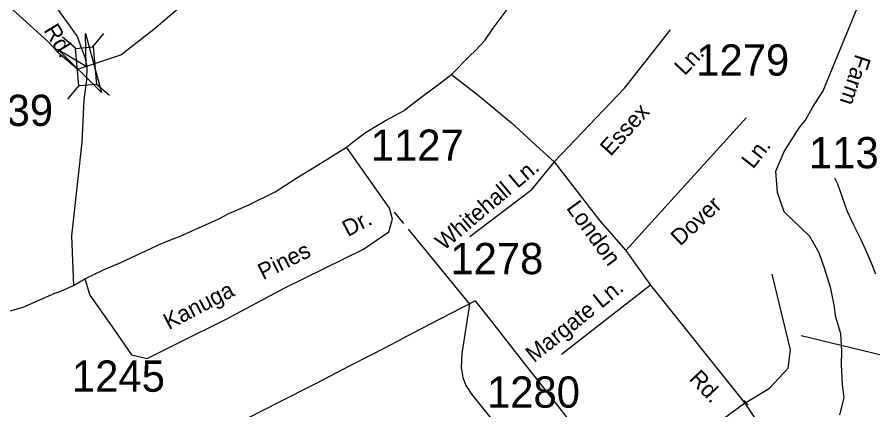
# Model space of a CAD drawing. Extents: x 884530 to 1028605, y 526725 to 653634.
# Drawn here: x 959170 to 962593, y 574255 to 575826 of the extents above; entities that cross this region are included whole.
import ezdxf

# ---------------------------------------------------------------- set-up
doc = ezdxf.new("R2010")
doc.units = 0
for name, color, linetype in [('Exist Boundary Political City Limit New', 7, 'Continuous'), ('Exist Hydrographic Creek Single Shore', 7, 'Continuous'), ('Exist Road Non-System Type 51', 7, 'Continuous'), ('Exist Road Secondary Structure Standard Bridge Attributed CELL', 7, 'Continuous'), ('Exist Road Secondary Structure Standard Bridge CELL', 7, 'Continuous'), ('Exist Road Secondary Type 41 Attributed', 7, 'Continuous'), ('Exist Road Secondary Type 51 Attributed', 7, 'Continuous'), ('Exist Road Secondary Type 51 Label', 7, 'Continuous'), ('Exist Road Secondary Type 51 Number Label', 7, 'Continuous'), ('Map Preparation Boundary City Limit Buffer Line', 7, 'Continuous')]:
    doc.layers.add(name, color=color, linetype=linetype)

msp = doc.modelspace()

# ---------------------------------------------------------------- linework, layer by layer
at = {"layer": 'Exist Boundary Political City Limit New'}
msp.add_lwpolyline([(961426.6, 574152.7), (961331.4, 574274.2), (961242.3, 574387.8), (961201.7, 574439.7), (961059.6, 574621.1), (961013.1, 574679.8), (961004.1, 574691), (960949.4, 574663.4), (960781.2, 574576.1), (960639.4, 574502.6), (960584.7, 574474.4), (960501.6, 574431.4), (960363.3, 574360.1), (960318.9, 574337.3), (960258.8, 574306.3), (960224.2, 574288.8), (960085.6, 574218.2)], dxfattribs=at)
at = {"layer": 'Exist Hydrographic Creek Single Shore'}
msp.add_lwpolyline([(958977.5, 576015.4), (959293, 575728.8), (959335.2, 575685.1), (959413.1, 575618.2), (959585.1, 575674.8), (959717.4, 575777.9), (959967.7, 575992.9), (960039.8, 576027), (960118.1, 576076.5), (960196.1, 576164.2), (960240.7, 576470.6), (960162.2, 576977.9), (960119.3, 577256.6), (960207, 577531.8), (960463.2, 577676.8), (960778.6, 577819.5), (961004.4, 577931.2), (961096.6, 578023.4), (961134.8, 578093.1), (961152.8, 578225.7), (961272.9, 578464.9)], dxfattribs=at)
at = {"layer": 'Exist Road Non-System Type 51'}
msp.add_line((962078.1, 574293.1), (962094.7, 574274.8), dxfattribs=at)
for points in [[(962605.7, 574798), (962587.6, 574841.8), (962564.6, 574893.7), (962546.4, 574934.8), (962516.6, 574994), (962490.5, 575051.7), (962453.5, 575158), (962441.3, 575181.6)], [(960679.2, 575046), (960715.7, 575001.1)], [(960734.6, 574978), (960979.4, 574678.1), (960949.2, 574480.3), (960946.1, 574425.4), (960953.5, 574384.2), (960965.7, 574353.2), (960988.2, 574317.8), (961136.8, 574133)]]:
    msp.add_lwpolyline(points, dxfattribs=at)
at = {"layer": 'Exist Road Secondary Structure Standard Bridge Attributed CELL'}
msp.add_lwpolyline([(959444.3, 575760), (959507.6, 575524.5), (959335.1, 575696.8), (959446.6, 575630.1)], close=True, dxfattribs=at)
at = {"layer": 'Exist Road Secondary Structure Standard Bridge CELL'}
for p, q in [((959404.5, 575701.4), (959351.6, 575745.7)), ((959473.2, 575707.4), (959517.5, 575760.2)), ((959372.9, 575497.9), (959417.3, 575550.8)), ((959540.5, 575512.6), (959487.6, 575557))]:
    msp.add_line(p, q, dxfattribs=at)
msp.add_lwpolyline([(959417.3, 575550.8), (959404.1, 575701.3), (959474.4, 575707.5), (959487.6, 575557)], close=True, dxfattribs=at)
at = {"layer": 'Exist Road Secondary Type 41 Attributed'}
for points in [[(958738.2, 576941.3), (958821.6, 576829.3), (958878.5, 576721.1), (958913.5, 576641.1), (958928.5, 576610.4), (958973.2, 576497.3), (959020.7, 576394), (959061.8, 576308.5), (959092.9, 576252.5), (959137.7, 576162.9), (959195.9, 576066.1), (959230, 576009), (959320.6, 575875.3), (959410.2, 575748.3), (959428.9, 575696), (959441.5, 575665.4), (959449, 575627.3)], [(962461.5, 574236), (962477.9, 574303.5), (962471.2, 574357.3), (962467.8, 574435.1), (962469, 574491.5), (962464.6, 574559.8), (962444.8, 574625.8), (962438.2, 574674.2), (962425, 574740.2), (962400.6, 574818.1), (962378.9, 574882.8), (962341.5, 574949.2), (962304.1, 574984.4), (962273.5, 575013.6), (962238.6, 575046.9), (962211.9, 575124.4), (962205.3, 575210.2), (962238.1, 575288.3), (962252.8, 575311.8), (962298.6, 575382.7), (962323.8, 575413.8), (962352.2, 575464.9), (962394.4, 575531.5), (962549.4, 575908.1)], [(959449, 575627.3), (959447.9, 575574.8), (959437.2, 575495.1), (959429.4, 575325.6), (959412, 575168.1), (959387.4, 574952), (959395.6, 574752.2)]]:
    msp.add_lwpolyline(points, dxfattribs=at)
at = {"layer": 'Exist Road Secondary Type 51 Attributed'}
msp.add_line((959395.6, 574752.2), (959440.9, 574779.4), dxfattribs=at)
for points in [[(960907.4, 575597.2), (960980.9, 575670.7), (961003, 575691.8), (961040.9, 575733.1), (961074.5, 575781.8), (961134.9, 575862.4), (961193.7, 575936), (961236.5, 576015.5), (961273.8, 576068.9), (961322.6, 576145.9), (961377.9, 576231.8)], [(961317.9, 575248), (961600.3, 575542.6), (961783.7, 575775.7)], [(960487.4, 575306), (960521.1, 575332.7), (960564.2, 575365.1), (960643.5, 575413.3), (960718.2, 575452.5), (960746.2, 575475.9), (960800.6, 575516.2), (960847.2, 575549.9), (960907.4, 575597.2)], [(960907.4, 575597.2), (961014.1, 575513.6), (961148, 575402.8), (961261.6, 575299.9), (961317.9, 575248)], [(961605.3, 574892.8), (962086.1, 575423.5)], [(959440.9, 574779.4), (959516, 574815.9), (959585.3, 574844.1), (959750.1, 574922.2), (959822.4, 574949.7), (959975, 575018.4), (960017.7, 575041), (960095, 575074.5), (960202.9, 575126.7), (960285.3, 575181), (960392.3, 575246.5), (960448.8, 575282.2), (960487.4, 575306)], [(960240.7, 574743.7), (960555.8, 574898.4), (960656.9, 574966.8), (960671.8, 575017.4), (960659.9, 575062), (960567.7, 575192.9), (960487.4, 575306)], [(961317.9, 575248), (961223.6, 575130.9), (960980.7, 574947.4)], [(961317.9, 575248), (961501.2, 575011.9), (961605.3, 574892.8)], [(961605.3, 574892.8), (961704.4, 574753.9)], [(959440.9, 574779.4), (959461.7, 574714), (959559.9, 574574.1), (959628.2, 574476), (959690.7, 574461.1), (959815.5, 574523.6), (960008.8, 574618.8), (960240.7, 574743.7)], [(962081.1, 574282.7), (962180.2, 574342.2), (962254.6, 574421.6), (962264.5, 574496), (962190.1, 574798.6)], [(959010.2, 574613.6), (959194.7, 574665.9), (959320.8, 574721.6), (959344.8, 574729.8), (959395.6, 574752.2)], [(961704.4, 574753.9), (961347.5, 574476.2)], [(961704.4, 574753.9), (962081.1, 574282.7)], [(962081.1, 574282.7), (961719.3, 574014.9)], [(962081.1, 574282.7), (962170.3, 574148.8), (962234.8, 573945.4), (962224.8, 573841.3), (962155.4, 573722.2), (962066.2, 573657.7)]]:
    msp.add_lwpolyline(points, dxfattribs=at)
at = {"layer": 'Exist Road Secondary Type 51 Label'}
msp.add_lwpolyline([(962669.9, 574463.6), (962306.4, 574551.6)], dxfattribs=at)
at = {"layer": 'Map Preparation Boundary City Limit Buffer Line'}
msp.add_lwpolyline([(961426.6, 574152.7), (961331.4, 574274.2), (961242.3, 574387.8), (961201.7, 574439.7), (961059.6, 574621.1), (961013.1, 574679.8), (961004.1, 574691), (960949.4, 574663.4), (960781.2, 574576.1), (960639.4, 574502.6), (960584.7, 574474.4), (960501.6, 574431.4), (960363.3, 574360.1), (960318.9, 574337.3), (960258.8, 574306.3), (960224.2, 574288.8), (960085.6, 574218.2)], dxfattribs=at)

# ---------------------------------------------------------------- texts
at = {"layer": 'Exist Road Secondary Type 51 Label'}
for s, height, rotation, p in [('Rd.', 65.62, 301.4503, (959274.8, 575774.2)), ('Ln.', 65.62, 46.7921, (961840.7, 575589.1)), ('Farm', 65.62, 251.6493, (962524.3, 575681.3)), ('Essex', 65.62, 47.9425, (961544.4, 575266.9)), ('Ln.', 65.62, 51.8242, (962113.9, 575215.9)), ('Whitehall Ln.', 65.617, 40.1629, (960877.5, 574890.1)), ('London', 65.62, 305.9575, (961364.7, 575062.3)), ('Dover', 65.62, 43.0753, (961822.3, 574907.9)), ('Dr.', 65.62, 27.6386, (960492.9, 574946)), ('Pines', 65.62, 26.5716, (960154.4, 574773.3)), ('Kanuga', 65.62, 27.5444, (959777.1, 574574.1)), ('Margate Ln.', 65.617, 38.8784, (961237.9, 574441.5)), ('Rd.', 65.62, 313.0982, (961855, 574377.3))]:
    msp.add_text(s, height=height, rotation=rotation, dxfattribs=at).set_placement(p)
at = {"layer": 'Exist Road Secondary Type 51 Number Label'}
for s, p in [('1279', (961886.8, 575592.2)), ('1139', (958942.5, 575390.8)), ('1127', (960585, 575251.4)), ('1137', (962337.7, 575221.6)), ('1278', (960903.4, 574798)), ('1245', (959389.8, 574327.8)), ('1280', (961049.9, 574264.1))]:
    msp.add_text(s, height=125, dxfattribs=at).set_placement(p)

doc.saveas('drawing.dxf')
